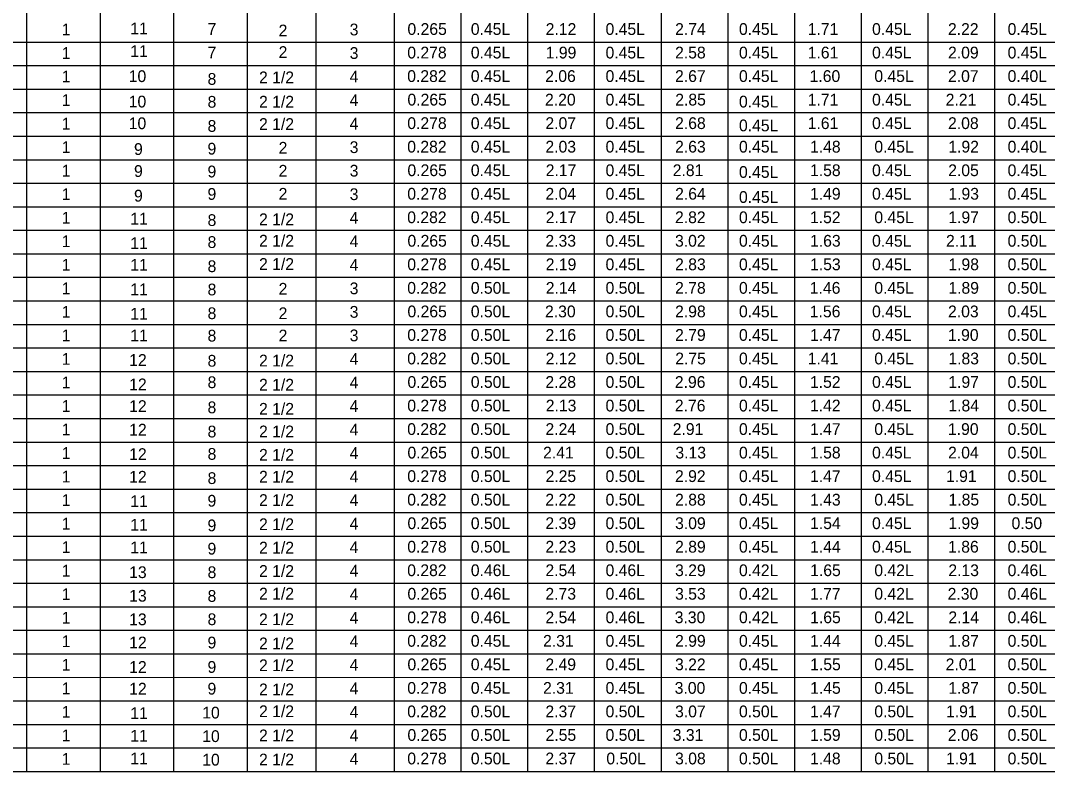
# Model space of a CAD drawing. Extents: x -5022 to -159, y 1126 to 7226.
# Drawn here: x -3540.8 to -3278.9, y 6091.5 to 6283 of the extents above; entities that cross this region are included whole.
import ezdxf

# ---------------------------------------------------------------- set-up
doc = ezdxf.new("R2010")
doc.units = 0
doc.layers.add('2', color=7, linetype='Continuous')
doc.layers.add('3', color=7, linetype='Continuous')

msp = doc.modelspace()

# ---------------------------------------------------------------- linework, layer by layer
at = {"layer": '3'}
for p, q in [((-3445.52, 6432.38), (-3445.52, 6091.5)), ((-3539.28, 6424.31), (-3539.28, 6091.5)), ((-3520.53, 6424.31), (-3520.53, 6091.5)), ((-3501.78, 6424.31), (-3501.78, 6091.5)), ((-3483.03, 6424.31), (-3483.03, 6091.5)), ((-3465.52, 6424.31), (-3465.52, 6091.5)), ((-3428.5, 6424.32), (-3428.5, 6091.5)), ((-3360.41, 6424.32), (-3360.41, 6091.5)), ((-3292.34, 6424.32), (-3292.34, 6091.5)), ((-3411.47, 6415.11), (-3411.47, 6091.5)), ((-3394.45, 6415.11), (-3394.45, 6091.5)), ((-3394.45, 6415.11), (-3394.45, 6091.5)), ((-3377.43, 6415.11), (-3377.43, 6091.5)), ((-3343.4, 6415.11), (-3343.4, 6091.5)), ((-3326.37, 6415.11), (-3326.37, 6091.5)), ((-3309.36, 6415.11), (-3309.36, 6091.5)), ((-3747.78, 6277.5), (-3053.03, 6277.5)), ((-3767.78, 6271.5), (-3053.03, 6271.5)), ((-3747.78, 6265.5), (-3053.03, 6265.5)), ((-3747.78, 6259.5), (-3053.03, 6259.5)), ((-3767.78, 6253.5), (-3053.03, 6253.5)), ((-3747.78, 6247.5), (-3053.03, 6247.5)), ((-3747.78, 6241.5), (-3053.03, 6241.5)), ((-3767.78, 6235.5), (-3053.03, 6235.5)), ((-3747.78, 6229.5), (-3053.03, 6229.5)), ((-3747.78, 6223.5), (-3053.03, 6223.5)), ((-3767.78, 6217.5), (-3053.03, 6217.5)), ((-3747.78, 6211.5), (-3053.03, 6211.5)), ((-3747.78, 6205.5), (-3053.03, 6205.5)), ((-3767.78, 6199.5), (-3053.03, 6199.5)), ((-3747.78, 6193.5), (-3053.03, 6193.5)), ((-3747.78, 6187.5), (-3053.03, 6187.5)), ((-3767.78, 6181.5), (-3053.03, 6181.5)), ((-3747.78, 6175.5), (-3053.03, 6175.5)), ((-3747.78, 6169.5), (-3053.03, 6169.5)), ((-3767.78, 6163.5), (-3053.03, 6163.5)), ((-3747.78, 6157.5), (-3053.03, 6157.5)), ((-3747.78, 6151.5), (-3053.03, 6151.5)), ((-3767.78, 6145.5), (-3053.03, 6145.5)), ((-3747.78, 6139.5), (-3053.03, 6139.5)), ((-3747.78, 6133.5), (-3053.03, 6133.5)), ((-3767.78, 6127.49), (-3053.03, 6127.5)), ((-3747.78, 6121.49), (-3053.03, 6121.5)), ((-3747.78, 6115.49), (-3053.03, 6115.5)), ((-3767.78, 6109.49), (-3053.03, 6109.5)), ((-3747.78, 6103.5), (-3053.03, 6103.5)), ((-3747.78, 6097.5), (-3053.03, 6097.5)), ((-3767.78, 6091.5), (-3053.03, 6091.5))]:
    msp.add_line(p, q, dxfattribs=at)

# ---------------------------------------------------------------- texts
at = {"layer": '2'}
for s, p in [('1', (-3530.33, 6279.19)), ('11', (-3512.83, 6279.45)), ('7', (-3493.11, 6279.32)), ('2', (-3474.99, 6278.93)), ('3', (-3456.86, 6279.19)), ('0.265', (-3442.12, 6279.31)), ('0.45L', (-3425.96, 6279.31)), ('2.12', (-3406.86, 6279.31)), ('0.45L', (-3391.59, 6279.31)), ('2.74', (-3373.84, 6279.31)), ('0.45L', (-3357.55, 6279.31)), ('1.71', (-3340.02, 6279.31)), ('0.45L', (-3323.6, 6279.31)), ('2.22', (-3304.24, 6279.31)), ('0.45L', (-3289.02, 6279.31)), ('1', (-3530.33, 6273.19)), ('11', (-3512.83, 6273.68)), ('7', (-3493.11, 6273.31)), ('2', (-3474.99, 6273.43)), ('3', (-3456.86, 6273.19)), ('0.278', (-3442.16, 6273.31)), ('0.45L', (-3425.96, 6273.31)), ('1.99', (-3406.85, 6273.31)), ('0.45L', (-3391.59, 6273.31)), ('2.58', (-3373.85, 6273.31)), ('0.45L', (-3357.55, 6273.31)), ('1.61', (-3340.02, 6273.31)), ('0.45L', (-3323.6, 6273.31)), ('2.09', (-3304.22, 6273.31)), ('0.45L', (-3289.02, 6273.31)), ('1', (-3530.33, 6267.2)), ('10', (-3513.22, 6267.29)), ('8', (-3493.11, 6266.58)), ('2 1/2', (-3479.98, 6266.98)), ('4', (-3456.86, 6267.2)), ('0.282', (-3442.18, 6267.31)), ('0.45L', (-3425.96, 6267.31)), ('2.06', (-3406.99, 6267.31)), ('0.45L', (-3391.59, 6267.31)), ('2.67', (-3373.86, 6267.31)), ('0.45L', (-3357.55, 6267.31)), ('1.60', (-3339.53, 6267.31)), ('0.45L', (-3323.02, 6267.31)), ('2.07', (-3304.23, 6267.31)), ('0.40L', (-3289.02, 6267.31)), ('1', (-3530.33, 6261.2)), ('10', (-3513.22, 6260.82)), ('8', (-3493.11, 6260.75)), ('2 1/2', (-3479.98, 6260.78)), ('4', (-3456.86, 6261.2)), ('0.265', (-3442.12, 6261.31)), ('0.45L', (-3425.96, 6261.31)), ('2.20', (-3407.03, 6261.31)), ('0.45L', (-3391.59, 6261.31)), ('2.85', (-3373.81, 6261.31)), ('0.45L', (-3357.55, 6260.81)), ('1.71', (-3340.02, 6261.31)), ('0.45L', (-3323.6, 6261.31)), ('2.21', (-3304.82, 6261.31)), ('0.45L', (-3289.02, 6261.31)), ('1', (-3530.33, 6255.19)), ('10', (-3513.22, 6255.28)), ('8', (-3493.11, 6254.59)), ('2 1/2', (-3479.98, 6255.08)), ('4', (-3456.86, 6255.19)), ('0.278', (-3442.16, 6255.31)), ('0.45L', (-3425.96, 6255.31)), ('2.07', (-3406.93, 6255.31)), ('0.45L', (-3391.59, 6255.31)), ('2.68', (-3373.85, 6255.31)), ('0.45L', (-3357.55, 6254.73)), ('1.61', (-3340.02, 6255.31)), ('0.45L', (-3323.6, 6255.31)), ('2.08', (-3304.22, 6255.31)), ('0.45L', (-3289.02, 6255.31)), ('1', (-3530.33, 6249.19)), ('9', (-3511.87, 6248.7)), ('9', (-3493.12, 6248.8)), ('2', (-3474.99, 6249.03)), ('3', (-3456.86, 6249.19)), ('0.282', (-3442.18, 6249.31)), ('0.45L', (-3425.96, 6249.31)), ('2.03', (-3406.93, 6249.31)), ('0.45L', (-3391.59, 6249.31)), ('2.63', (-3373.85, 6249.31)), ('0.45L', (-3357.55, 6249.31)), ('1.48', (-3339.43, 6249.31)), ('0.45L', (-3323.02, 6249.31)), ('1.92', (-3304.15, 6249.31)), ('0.40L', (-3289.02, 6249.31)), ('1', (-3530.33, 6243.19)), ('9', (-3511.87, 6243.1)), ('9', (-3493.12, 6242.98)), ('2', (-3474.99, 6243.16)), ('3', (-3456.86, 6243.19)), ('0.265', (-3442.12, 6243.3)), ('0.45L', (-3425.96, 6243.3)), ('2.17', (-3406.85, 6243.3)), ('0.45L', (-3391.59, 6243.3)), ('2.81', (-3374.45, 6243.3)), ('0.45L', (-3357.55, 6242.86)), ('1.58', (-3339.43, 6243.3)), ('0.45L', (-3323.6, 6243.3)), ('2.05', (-3304.18, 6243.3)), ('0.45L', (-3289.02, 6243.3)), ('1', (-3530.33, 6237.19)), ('9', (-3493.12, 6237.26)), ('2', (-3474.99, 6237.29)), ('3', (-3456.86, 6237.19)), ('0.278', (-3442.16, 6237.3)), ('0.45L', (-3425.96, 6237.3)), ('2.04', (-3406.92, 6237.3)), ('0.45L', (-3391.59, 6237.3)), ('2.64', (-3373.84, 6237.3)), ('1.49', (-3339.43, 6237.3)), ('0.45L', (-3323.6, 6237.3)), ('1.93', (-3304.14, 6237.3)), ('0.45L', (-3289.02, 6237.3)), ('9', (-3511.87, 6236.82)), ('0.45L', (-3357.55, 6236.47)), ('1', (-3530.33, 6231.19)), ('11', (-3512.83, 6230.96)), ('8', (-3493.11, 6230.59)), ('2 1/2', (-3479.98, 6230.79)), ('4', (-3456.86, 6231.19)), ('0.282', (-3442.18, 6231.31)), ('0.45L', (-3425.96, 6231.31)), ('2.17', (-3406.85, 6231.31)), ('0.45L', (-3391.59, 6231.31)), ('2.82', (-3373.87, 6231.31)), ('0.45L', (-3357.55, 6231.31)), ('1.52', (-3339.44, 6231.31)), ('0.45L', (-3323.02, 6231.31)), ('1.97', (-3304.15, 6231.31)), ('0.50L', (-3289.02, 6231.31)), ('1', (-3530.33, 6225.19)), ('11', (-3512.83, 6224.72)), ('8', (-3493.11, 6224.99)), ('2 1/2', (-3479.98, 6225.33)), ('4', (-3456.86, 6225.19)), ('0.265', (-3442.12, 6225.31)), ('0.45L', (-3425.96, 6225.31)), ('2.33', (-3406.93, 6225.31)), ('0.45L', (-3391.59, 6225.31)), ('3.02', (-3373.87, 6225.31)), ('0.45L', (-3357.55, 6225.31)), ('1.63', (-3339.42, 6225.31)), ('0.45L', (-3323.6, 6225.31)), ('2.11', (-3304.74, 6225.31)), ('0.50L', (-3289.02, 6225.31)), ('1', (-3530.33, 6219.19)), ('11', (-3512.83, 6219.18)), ('8', (-3493.11, 6218.82)), ('2 1/2', (-3479.98, 6219.39)), ('4', (-3456.86, 6219.19)), ('0.278', (-3442.16, 6219.31)), ('0.45L', (-3425.96, 6219.31)), ('2.19', (-3406.85, 6219.31)), ('0.45L', (-3391.59, 6219.31)), ('2.83', (-3373.85, 6219.31)), ('0.45L', (-3357.55, 6219.31)), ('1.53', (-3339.42, 6219.31)), ('0.45L', (-3323.6, 6219.31)), ('1.98', (-3304.14, 6219.31)), ('0.50L', (-3289.02, 6219.31)), ('1', (-3530.33, 6213.19)), ('11', (-3512.83, 6212.94)), ('8', (-3493.11, 6212.89)), ('2', (-3474.99, 6213.07)), ('3', (-3456.86, 6213.19)), ('0.282', (-3442.18, 6213.31)), ('0.50L', (-3425.96, 6213.31)), ('2.14', (-3406.84, 6213.31)), ('0.50L', (-3391.59, 6213.31)), ('2.78', (-3373.85, 6213.31)), ('0.45L', (-3357.55, 6213.31)), ('1.46', (-3339.48, 6213.31)), ('0.45L', (-3323.02, 6213.31)), ('1.89', (-3304.14, 6213.31)), ('0.50L', (-3289.02, 6213.31)), ('1', (-3530.33, 6207.19)), ('11', (-3512.83, 6206.71)), ('8', (-3493.11, 6206.83)), ('2', (-3474.99, 6206.83)), ('3', (-3456.86, 6207.19)), ('0.265', (-3442.12, 6207.3)), ('0.50L', (-3425.96, 6207.3)), ('2.30', (-3407.03, 6207.3)), ('0.50L', (-3391.59, 6207.3)), ('2.98', (-3373.85, 6207.3)), ('0.45L', (-3357.55, 6207.3)), ('1.56', (-3339.48, 6207.3)), ('0.45L', (-3323.6, 6207.3)), ('2.03', (-3304.22, 6207.3)), ('0.45L', (-3289.02, 6207.3)), ('1', (-3530.33, 6201.19)), ('11', (-3512.83, 6201.17)), ('8', (-3493.11, 6201.12)), ('2', (-3474.99, 6201.15)), ('3', (-3456.86, 6201.19)), ('0.278', (-3442.16, 6201.3)), ('0.50L', (-3425.96, 6201.3)), ('2.16', (-3406.91, 6201.3)), ('0.50L', (-3391.59, 6201.3)), ('2.79', (-3373.85, 6201.3)), ('0.45L', (-3357.55, 6201.3)), ('1.47', (-3339.43, 6201.3)), ('0.45L', (-3323.6, 6201.3)), ('1.90', (-3304.24, 6201.3)), ('0.50L', (-3289.02, 6201.3)), ('1', (-3530.33, 6195.19)), ('4', (-3456.86, 6195.19)), ('0.282', (-3442.18, 6195.3)), ('0.50L', (-3425.96, 6195.3)), ('2.12', (-3406.86, 6195.3)), ('0.50L', (-3391.59, 6195.3)), ('2.75', (-3373.81, 6195.3)), ('0.45L', (-3357.55, 6195.3)), ('1.41', (-3340.02, 6195.3)), ('0.45L', (-3323.02, 6195.3)), ('1.83', (-3304.14, 6195.3)), ('0.50L', (-3289.02, 6195.3)), ('12', (-3513.11, 6194.92)), ('8', (-3493.11, 6194.72)), ('2 1/2', (-3479.98, 6194.77)), ('1', (-3530.33, 6189.19)), ('12', (-3513.11, 6188.69)), ('8', (-3493.11, 6189.24)), ('2 1/2', (-3479.98, 6188.61)), ('4', (-3456.86, 6189.19)), ('0.265', (-3442.12, 6189.31)), ('0.50L', (-3425.96, 6189.31)), ('2.28', (-3406.93, 6189.31)), ('0.50L', (-3391.59, 6189.31)), ('2.96', (-3373.91, 6189.31)), ('0.45L', (-3357.55, 6189.31)), ('1.52', (-3339.44, 6189.31)), ('0.45L', (-3323.6, 6189.31)), ('1.97', (-3304.15, 6189.31)), ('0.50L', (-3289.02, 6189.31)), ('1', (-3530.33, 6183.19)), ('12', (-3513.11, 6183.15)), ('8', (-3493.11, 6182.84)), ('2 1/2', (-3479.98, 6182.46)), ('4', (-3456.86, 6183.19)), ('0.278', (-3442.16, 6183.3)), ('0.50L', (-3425.96, 6183.3)), ('2.13', (-3406.84, 6183.3)), ('0.50L', (-3391.59, 6183.3)), ('2.76', (-3373.91, 6183.3)), ('0.45L', (-3357.55, 6183.3)), ('1.42', (-3339.44, 6183.3)), ('0.45L', (-3323.6, 6183.3)), ('1.84', (-3304.13, 6183.3)), ('0.50L', (-3289.02, 6183.3)), ('1', (-3530.33, 6177.19)), ('12', (-3513.11, 6177.15)), ('2 1/2', (-3479.98, 6176.69)), ('4', (-3456.86, 6177.19)), ('0.282', (-3442.18, 6177.3)), ('0.50L', (-3425.96, 6177.3)), ('2.24', (-3406.92, 6177.3)), ('0.50L', (-3391.59, 6177.3)), ('2.91', (-3374.45, 6177.3)), ('0.45L', (-3357.55, 6177.3)), ('1.47', (-3339.43, 6177.3)), ('0.45L', (-3323.02, 6177.3)), ('1.90', (-3304.24, 6177.3)), ('0.50L', (-3289.02, 6177.3)), ('8', (-3493.11, 6176.67)), ('1', (-3530.33, 6171.19)), ('12', (-3513.11, 6170.91)), ('8', (-3493.11, 6170.96)), ('2 1/2', (-3479.98, 6170.73)), ('4', (-3456.86, 6171.19)), ('0.265', (-3442.12, 6171.3)), ('0.50L', (-3425.96, 6171.3)), ('2.41', (-3407.53, 6171.3)), ('0.50L', (-3391.59, 6171.3)), ('3.13', (-3373.77, 6171.3)), ('0.45L', (-3357.55, 6171.3)), ('1.58', (-3339.43, 6171.3)), ('0.45L', (-3323.6, 6171.3)), ('2.04', (-3304.21, 6171.3)), ('0.50L', (-3289.02, 6171.3)), ('1', (-3530.33, 6165.19)), ('12', (-3513.11, 6165.14)), ('8', (-3493.11, 6164.79)), ('2 1/2', (-3479.98, 6165.15)), ('4', (-3456.86, 6165.19)), ('0.278', (-3442.16, 6165.3)), ('0.50L', (-3425.96, 6165.3)), ('2.25', (-3406.89, 6165.3)), ('0.50L', (-3391.59, 6165.3)), ('2.92', (-3373.87, 6165.3)), ('0.45L', (-3357.55, 6165.3)), ('1.47', (-3339.43, 6165.3)), ('0.45L', (-3323.6, 6165.3)), ('1.91', (-3304.74, 6165.3)), ('0.50L', (-3289.02, 6165.3)), ('1', (-3530.33, 6159.19)), ('11', (-3512.83, 6158.91)), ('9', (-3493.12, 6159.02)), ('2 1/2', (-3479.98, 6159.19)), ('4', (-3456.86, 6159.19)), ('0.282', (-3442.18, 6159.3)), ('0.50L', (-3425.96, 6159.3)), ('2.22', (-3406.94, 6159.3)), ('0.50L', (-3391.59, 6159.3)), ('2.88', (-3373.85, 6159.3)), ('0.45L', (-3357.55, 6159.3)), ('1.43', (-3339.42, 6159.3)), ('0.45L', (-3323.02, 6159.3)), ('1.85', (-3304.1, 6159.3)), ('0.50L', (-3289.02, 6159.3)), ('0.265', (-3442.12, 6153.3)), ('0.50L', (-3425.96, 6153.3)), ('2.39', (-3406.93, 6153.3)), ('0.50L', (-3391.59, 6153.3)), ('3.09', (-3373.85, 6153.3)), ('0.45L', (-3357.55, 6153.3)), ('1.54', (-3339.41, 6153.3)), ('0.45L', (-3323.6, 6153.3)), ('1.99', (-3304.14, 6153.3)), ('0.50', (-3288.02, 6153.3)), ('1', (-3530.33, 6153.19)), ('11', (-3512.83, 6152.9)), ('9', (-3493.12, 6152.74)), ('2 1/2', (-3479.98, 6153.03)), ('4', (-3456.86, 6153.19)), ('1', (-3530.33, 6147.19)), ('11', (-3512.83, 6147.13)), ('9', (-3493.12, 6146.8)), ('2 1/2', (-3479.98, 6147.07)), ('4', (-3456.86, 6147.19)), ('0.278', (-3442.16, 6147.3)), ('0.50L', (-3425.96, 6147.3)), ('2.23', (-3406.93, 6147.3)), ('0.50L', (-3391.59, 6147.3)), ('2.89', (-3373.85, 6147.3)), ('0.45L', (-3357.55, 6147.3)), ('1.44', (-3339.41, 6147.3)), ('0.45L', (-3323.6, 6147.3)), ('1.86', (-3304.2, 6147.3)), ('0.50L', (-3289.02, 6147.3)), ('1', (-3530.33, 6141.19)), ('13', (-3513.11, 6140.8)), ('8', (-3493.11, 6140.79)), ('2 1/2', (-3479.98, 6141.11)), ('4', (-3456.86, 6141.19)), ('0.282', (-3442.18, 6141.3)), ('0.46L', (-3425.96, 6141.3)), ('2.54', (-3406.92, 6141.3)), ('0.46L', (-3391.59, 6141.3)), ('3.29', (-3373.85, 6141.3)), ('0.42L', (-3357.55, 6141.3)), ('1.65', (-3339.39, 6141.3)), ('0.42L', (-3323.02, 6141.3)), ('2.13', (-3304.14, 6141.3)), ('0.46L', (-3289.02, 6141.3)), ('1', (-3530.33, 6135.19)), ('2 1/2', (-3479.98, 6135.34)), ('4', (-3456.86, 6135.19)), ('0.265', (-3442.12, 6135.3)), ('0.46L', (-3425.96, 6135.3)), ('2.73', (-3406.93, 6135.3)), ('0.46L', (-3391.59, 6135.3)), ('3.53', (-3373.85, 6135.3)), ('0.42L', (-3357.55, 6135.3)), ('1.77', (-3339.43, 6135.3)), ('0.42L', (-3323.02, 6135.3)), ('2.30', (-3304.32, 6135.3)), ('0.46L', (-3289.02, 6135.3)), ('13', (-3513.11, 6134.8)), ('8', (-3493.11, 6134.74)), ('1', (-3530.33, 6129.19)), ('13', (-3513.11, 6128.79)), ('8', (-3493.11, 6128.8)), ('2 1/2', (-3479.98, 6128.8)), ('4', (-3456.86, 6129.19)), ('0.278', (-3442.16, 6129.3)), ('0.46L', (-3425.96, 6129.3)), ('2.54', (-3406.92, 6129.3)), ('0.46L', (-3391.59, 6129.3)), ('3.30', (-3373.95, 6129.3)), ('0.42L', (-3357.55, 6129.3)), ('1.65', (-3339.39, 6129.3)), ('0.42L', (-3323.02, 6129.3)), ('2.14', (-3304.13, 6129.3)), ('0.46L', (-3289.02, 6129.3)), ('1', (-3530.33, 6123.19)), ('12', (-3513.11, 6122.87)), ('9', (-3493.12, 6122.87)), ('2 1/2', (-3479.98, 6122.64)), ('4', (-3456.86, 6123.19)), ('0.282', (-3442.18, 6123.3)), ('0.45L', (-3425.96, 6123.3)), ('2.31', (-3407.53, 6123.3)), ('0.45L', (-3391.59, 6123.3)), ('2.99', (-3373.85, 6123.3)), ('0.45L', (-3357.55, 6123.3)), ('1.44', (-3339.41, 6123.3)), ('0.45L', (-3323.02, 6123.3)), ('1.87', (-3304.15, 6123.3)), ('0.50L', (-3289.02, 6123.3)), ('1', (-3530.33, 6117.19)), ('12', (-3513.11, 6116.64)), ('9', (-3493.12, 6116.64)), ('2 1/2', (-3479.98, 6117.07)), ('4', (-3456.86, 6117.19)), ('0.265', (-3442.12, 6117.3)), ('0.45L', (-3425.96, 6117.3)), ('2.49', (-3406.93, 6117.3)), ('0.45L', (-3391.59, 6117.3)), ('3.22', (-3373.87, 6117.3)), ('0.45L', (-3357.55, 6117.3)), ('1.55', (-3339.39, 6117.3)), ('0.45L', (-3323.02, 6117.3)), ('2.01', (-3304.82, 6117.3)), ('0.50L', (-3289.02, 6117.3)), ('0.278', (-3442.16, 6111.3)), ('0.45L', (-3425.96, 6111.3)), ('2.31', (-3407.53, 6111.3)), ('0.45L', (-3391.59, 6111.3)), ('3.00', (-3373.95, 6111.3)), ('0.45L', (-3357.55, 6111.3)), ('1.45', (-3339.39, 6111.3)), ('0.45L', (-3323.02, 6111.3)), ('1.87', (-3304.15, 6111.3)), ('0.50L', (-3289.02, 6111.3)), ('1', (-3530.33, 6111.19)), ('12', (-3513.11, 6111.1)), ('9', (-3493.12, 6111.1)), ('2 1/2', (-3479.98, 6110.91)), ('4', (-3456.86, 6111.19)), ('1', (-3530.33, 6105.19)), ('11', (-3512.83, 6104.87)), ('10', (-3494.47, 6105)), ('2 1/2', (-3479.98, 6105.34)), ('4', (-3456.86, 6105.19)), ('0.282', (-3442.18, 6105.3)), ('0.50L', (-3425.96, 6105.3)), ('2.37', (-3406.93, 6105.3)), ('0.50L', (-3391.59, 6105.3)), ('3.07', (-3373.86, 6105.3)), ('0.50L', (-3357.55, 6105.3)), ('1.47', (-3339.43, 6105.3)), ('0.50L', (-3323.02, 6105.3)), ('1.91', (-3304.74, 6105.3)), ('0.50L', (-3289.02, 6105.3)), ('1', (-3530.33, 6099.19)), ('11', (-3512.83, 6099.1)), ('10', (-3494.47, 6099)), ('2 1/2', (-3479.98, 6099.18)), ('4', (-3456.86, 6099.19)), ('0.265', (-3442.12, 6099.3)), ('0.50L', (-3425.96, 6099.3)), ('2.55', (-3406.89, 6099.3)), ('0.50L', (-3391.59, 6099.3)), ('3.31', (-3374.45, 6099.3)), ('0.50L', (-3357.55, 6099.3)), ('1.59', (-3339.43, 6099.3)), ('0.50L', (-3323.02, 6099.3)), ('2.06', (-3304.28, 6099.3)), ('0.50L', (-3289.02, 6099.3)), ('1', (-3530.33, 6093.19)), ('11', (-3512.83, 6093.32)), ('10', (-3494.47, 6093)), ('2 1/2', (-3479.98, 6093.03)), ('4', (-3456.86, 6093.19)), ('0.278', (-3442.16, 6093.3)), ('0.50L', (-3425.96, 6093.3)), ('2.37', (-3406.93, 6093.3)), ('0.50L', (-3391.38, 6093.3)), ('3.08', (-3373.85, 6093.3)), ('0.50L', (-3357.55, 6093.3)), ('1.48', (-3339.43, 6093.3)), ('0.50L', (-3323.02, 6093.3)), ('1.91', (-3304.74, 6093.3)), ('0.50L', (-3289.02, 6093.3))]:
    msp.add_text(s, height=3, dxfattribs=at).set_placement(p)

doc.saveas('drawing.dxf')
